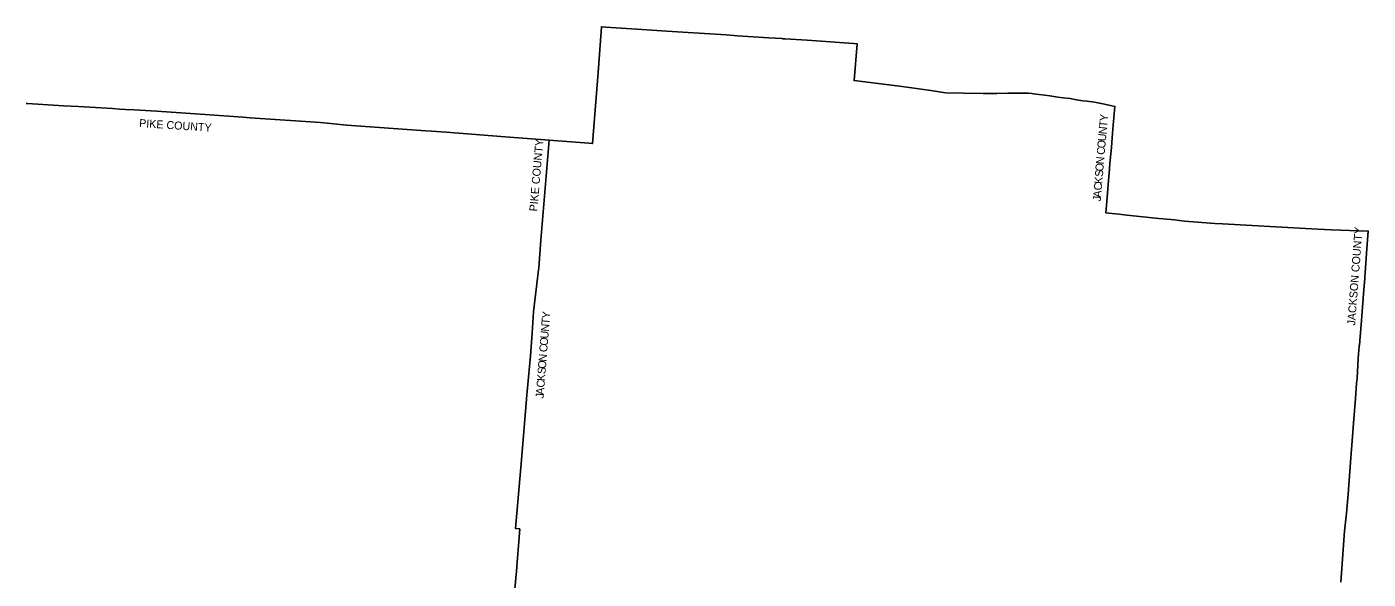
# Model space of a CAD drawing. Extents: x 1624196 to 2029251, y 146837 to 440034.
# Drawn here: x 1822196 to 1989827, y 371005 to 440034 of the extents above; entities that cross this region are included whole.
import ezdxf

# ---------------------------------------------------------------- set-up
doc = ezdxf.new("R2010")
doc.units = 0
doc.layers.add('GM_X_Adjacent_County', color=7, linetype='Continuous')
doc.layers.add('GM_X_Adjacent_County_Text', color=7, linetype='Continuous')

msp = doc.modelspace()

# ---------------------------------------------------------------- linework, layer by layer
at = {"layer": 'GM_X_Adjacent_County'}
for points in [[(1883061, 368444), (1883386, 372010), (1883517, 373677), (1883594, 374654), (1883801, 377289), (1883278, 377323), (1883997, 385917), (1884652, 393500), (1884660, 393564), (1885146, 398934), (1885355, 401744), (1885513, 404405), (1886146, 409645), (1886177, 409905), (1886413, 413391), (1887490, 425854), (1892420, 425479), (1892905, 425441), (1893501, 433286), (1893540, 433796), (1894011, 439989), (1894010, 440034), (1894544, 439988), (1899062, 439699), (1902162, 439491), (1904196, 439355), (1909600, 439016), (1911023, 438921), (1914913, 438660), (1916579, 438559), (1916727, 438551), (1916910, 438538), (1919719, 438351), (1920317, 438311), (1925495, 437967), (1925964, 437926), (1925579, 433318), (1930601, 432713), (1930633, 432708), (1933070, 432350), (1933981, 432224), (1935188, 432062), (1937007, 431780), (1939240, 431740), (1941703, 431703), (1942394, 431691), (1943434, 431701), (1944777, 431725), (1945735, 431725), (1946675, 431753), (1947360, 431753), (1947779, 431701), (1947998, 431671), (1949400, 431477), (1950038, 431394), (1951042, 431254), (1951705, 431162), (1952573, 431062), (1953385, 430925), (1954188, 430777), (1954707, 430737), (1955610, 430603), (1956679, 430394), (1958014, 430126), (1958176, 430096), (1958173, 430065), (1958128, 429633), (1957970, 427738), (1957888, 426752), (1957739, 424935), (1957590, 423376), (1957483, 422427), (1957485, 422210), (1957387, 420825), (1957146, 418184), (1957034, 416789), (1957415, 416749), (1958671, 416610), (1959345, 416558), (1959671, 416510), (1963680, 416064), (1964209, 416021), (1965632, 415894), (1966887, 415762), (1968500, 415612), (1970665, 415473), (1971607, 415412), (1982005, 414838), (1984355, 414688), (1985191, 414671), (1989827, 414498), (1989631, 411734), (1989443, 409276), (1989413, 408803), (1989396, 408595), (1989303, 407212), (1988985, 403338), (1988783, 400800), (1988775, 400647), (1988745, 400278), (1988707, 400170), (1988581, 398583), (1988440, 396137), (1988389, 395438), (1988246, 393593), (1987984, 390482), (1987838, 388309), (1987670, 386152), (1987315, 381643), (1987114, 379254), (1986880, 376990), (1986415, 370630)], [(1822111, 430472), (1822276, 430466), (1826767, 430168), (1828657, 430067), (1832918, 429813), (1833780, 429762), (1834516, 429711), (1835610, 429648), (1838434, 429477), (1845065, 429025), (1849204, 428734), (1850126, 428641), (1858888, 428068), (1862193, 427760), (1872061, 427042), (1872750, 426991), (1874591, 426852), (1881971, 426273), (1887490, 425854), (1886413, 413391), (1886177, 409905), (1886146, 409645), (1885513, 404405), (1885355, 401744), (1885146, 398934), (1884660, 393564), (1884652, 393500), (1883997, 385917), (1883278, 377323), (1883801, 377289), (1883594, 374654), (1883517, 373677), (1883386, 372010), (1883061, 368444)]]:
    msp.add_lwpolyline(points, dxfattribs=at)

# ---------------------------------------------------------------- texts
at = {"layer": 'GM_X_Adjacent_County_Text'}
for s, rotation, p in [('Y', 84.83431, (1957263, 428199)), ('PIKE COUNTY', 356.21052, (1836206, 427518)), ('N', 84.83578, (1957116, 426573)), ('T', 84.83489, (1957196, 427454)), ('PIKE COUNTY', 85.05312, (1885979, 416930)), ('O', 84.83578, (1956957, 424811)), ('U', 84.83431, (1957037, 425692)), ('C', 84.83684, (1956884, 424001)), ('O', 86.3547, (1956723, 421942)), ('N', 84.95451, (1956779, 422818)), ('K', 85.19952, (1956592, 420363)), ('S', 85.353, (1956667, 421247)), ('A', 85.18772, (1956450, 418670)), ('C', 85.18592, (1956524, 419552)), ('J', 85.18593, (1956410, 418197)), ('JACKSON COUNTY', 85.62071, (1988195, 402676)), ('Y', 84.98286, (1887551, 403546)), ('N', 85.51096, (1887422, 401921)), ('T', 85.42448, (1887491, 402802)), ('O', 85.53606, (1887284, 400158)), ('U', 85.53281, (1887353, 401040)), ('N', 85.53731, (1887129, 398162)), ('C', 85.53686, (1887221, 399346)), ('S', 85.53619, (1887007, 396605)), ('O', 85.53618, (1887060, 397280)), ('C', 85.53686, (1886875, 394911)), ('K', 85.53715, (1886938, 395723)), ('J', 85.53719, (1886769, 393556)), ('A', 85.53606, (1886806, 394030))]:
    msp.add_text(s, height=1000, rotation=rotation, dxfattribs=at).set_placement(p)

doc.saveas('drawing.dxf')
